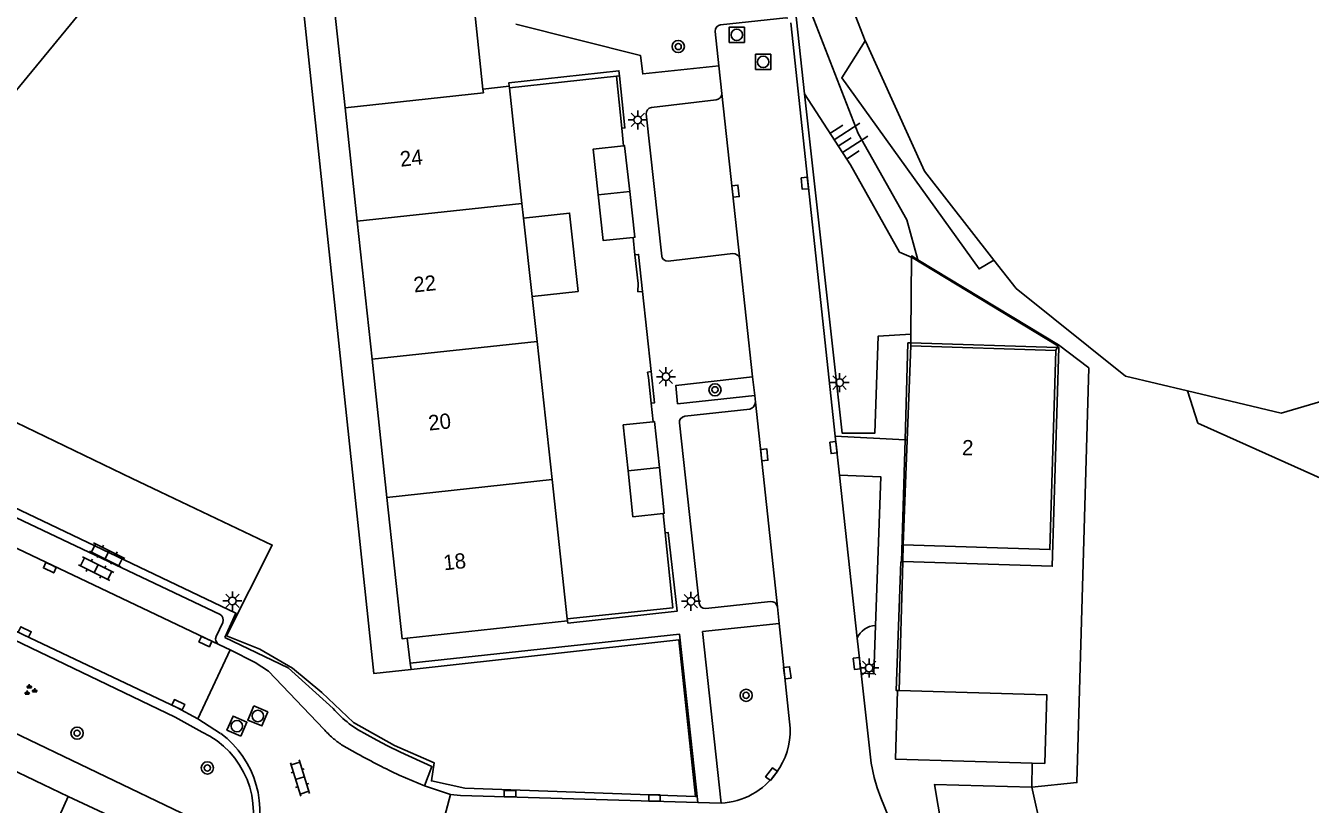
# Model space of a CAD drawing. Extents: x 124000 to 128010, y 398999 to 403000.
# Drawn here: x 127105.7 to 127189.9, y 399207.5 to 399258.5 of the extents above; entities that cross this region are included whole.
import ezdxf

# ---------------------------------------------------------------- set-up
doc = ezdxf.new("R2010")
doc.units = 0
for name, color, linetype in [('gg-afsc-faunaraster', 7, 'Continuous'), ('gg-afsc-hekwerk', 7, 'Continuous'), ('gg-anno-huisnummerreeks BGT', 7, 'Continuous'), ('gg-bbg-bijgebouw', 7, 'Continuous'), ('gg-bbg-hoofdgebouw', 7, 'Continuous'), ('gg-bbg-luifel en loopbrug', 7, 'Continuous'), ('gg-bbg-onder overbouw', 7, 'Continuous'), ('gg-bbg-pand overbouw', 7, 'Continuous'), ('gg-bbg-tussenscheiding', 7, 'Continuous'), ('gg-knt-BGT kruinlijn', 7, 'Continuous'), ('gg-knt-bovenkant onderkant talud', 7, 'Continuous'), ('gg-knt-verharding', 7, 'Continuous'), ('gg-knt-verharding nz', 7, 'Continuous'), ('gg-knt-verharding onder overbouw', 7, 'Continuous'), ('gg-kntw-bovenkant insteek waterloop', 7, 'Continuous'), ('gg-kwrk-keermuur', 7, 'Continuous'), ('gt-grn-groengrens', 7, 'Continuous'), ('gt-grn-vlakafsluiter', 7, 'Continuous'), ('gt-symb-boom', 7, 'Continuous'), ('gt-symb-groenvak', 7, 'Continuous'), ('gt-symb-klinker verharding', 7, 'Continuous'), ('gt-symb-kolk', 7, 'Continuous'), ('gt-symb-lichtmast', 7, 'Continuous'), ('gt-symb-rioolschacht', 7, 'Continuous'), ('gt-symb-talud symbool', 7, 'Continuous')]:
    doc.layers.add(name, color=color, linetype=linetype)

# ---------------------------------------------------------------- blocks, each defined once
blk = doc.blocks.new('gt0-KOLK')
at = {"layer": 'gt-symb-kolk'}
blk.add_lwpolyline([(0, 0), (0.375, 0), (0.375, 0.4), (-0.375, 0.4), (-0.375, 0), (0, 0)], dxfattribs=at)
blk = doc.blocks.new('gt0-LMAST')
at = {"layer": 'gt-symb-lichtmast'}
for p, q in [((-0.182, 0.173), (-0.447, 0.438)), ((-0.005, 0.246), (-0.005, 0.621)), ((0.172, 0.173), (0.437, 0.438)), ((-0.255, -0.004), (-0.63, -0.004)), ((-0.182, -0.181), (-0.447, -0.446)), ((-0.005, -0.254), (-0.005, -0.629)), ((0.437, -0.446), (0.172, -0.181)), ((0.245, -0.004), (0.62, -0.004))]:
    blk.add_line(p, q, dxfattribs=at)
blk.add_circle((-0.005, -0.004), 0.25, dxfattribs=at)
blk = doc.blocks.new('gt0-BOOM')
at = {"layer": 'gt-symb-boom'}
for radius in [0.4, 0.2]:
    blk.add_circle((0, 0), radius, dxfattribs=at)
blk = doc.blocks.new('gt0-RS')
at = {"layer": 'gt-symb-rioolschacht'}
blk.add_lwpolyline([(-0.5, -0.5), (0.5, -0.5), (0.5, 0.5), (-0.5, 0.5)], close=True, dxfattribs=at)
blk.add_circle((0, 0), 0.375, dxfattribs=at)
blk = doc.blocks.new('gt0-TALUD_1')
at = {"layer": 'gt-symb-talud symbool'}
for p, q in [((-1, -1), (-1, 0)), ((-0.5, -2), (-0.5, 0)), ((0, -1), (0, 0)), ((0.5, -2), (0.5, 0)), ((1, -1), (1, 0))]:
    blk.add_line(p, q, dxfattribs=at)
blk = doc.blocks.new('gt0-KL1')
at = {"layer": 'gt-symb-klinker verharding'}
for p, q in [((-1.15, 0.3), (1.15, 0.3)), ((-1, -0.3), (-1, 0.3)), ((-0.5, 0.3), (-0.5, 0.45)), ((0, -0.3), (0, 0.3)), ((0.5, 0.3), (0.5, 0.45)), ((1, -0.3), (1, 0.3)), ((-1.15, -0.3), (1.15, -0.3)), ((-0.5, -0.45), (-0.5, -0.3)), ((0.5, -0.45), (0.5, -0.3))]:
    blk.add_line(p, q, dxfattribs=at)
blk = doc.blocks.new('gt0-GRVAK')
at = {"layer": 'gt-symb-groenvak'}
for p, q in [((-0.11, 0.189), (-0.228, 0.24)), ((-0.182, 0.153), (0.088, 0.153)), ((-0.091, 0.211), (-0.156, 0.322)), ((-0.047, 0.214), (-0.047, 0.393)), ((-0.004, 0.211), (0.061, 0.322)), ((0.015, 0.189), (0.133, 0.24)), ((0.262, -0.052), (0.197, 0.059)), ((0.305, -0.049), (0.305, 0.13)), ((0.349, -0.052), (0.414, 0.059)), ((-0.245, -0.228), (-0.363, -0.177)), ((-0.318, -0.264), (-0.047, -0.264)), ((-0.226, -0.206), (-0.291, -0.095)), ((-0.183, -0.203), (-0.183, -0.024)), ((-0.139, -0.206), (-0.074, -0.095)), ((-0.12, -0.228), (-0.002, -0.177)), ((0.243, -0.074), (0.125, -0.023)), ((0.17, -0.11), (0.441, -0.11)), ((0.368, -0.074), (0.486, -0.023))]:
    blk.add_line(p, q, dxfattribs=at)

msp = doc.modelspace()

# ---------------------------------------------------------------- linework, layer by layer
at = {"layer": 'gg-afsc-faunaraster'}
for p, q in [((127112.656, 399228.838), (127082.321, 399243.437)), ((127171.668, 399210.198), (127171.626, 399208.606)), ((127171.626, 399208.606), (127172.265, 399205.782))]:
    msp.add_line(p, q, dxfattribs=at)
for points in [[(127122.459, 399272.976), (127128.503, 399216.057), (127130.936, 399216.327)], [(127156.739, 399254.026), (127156.111, 399259.683), (127150.767, 399259.179)], [(127163.709, 399238.299), (127161.571, 399238.165), (127161.332, 399231.804), (127159.204, 399231.8), (127156.739, 399254.026)], [(127173.391, 399237.591), (127175.378, 399236.079), (127174.59, 399208.92), (127171.626, 399208.606)], [(127130.936, 399216.327), (127148.482, 399218.278), (127149.593, 399207.997), (127134.463, 399208.543), (127132.271, 399209.026), (127132.452, 399210.207), (127129.849, 399211.353), (127127.167, 399212.848), (127125.08, 399214.82), (127123.155, 399216.413), (127121.017, 399217.657), (127118.836, 399218.527), (127121.835, 399224.477), (127112.656, 399228.838)]]:
    msp.add_lwpolyline(points, dxfattribs=at)
at = {"layer": 'gg-afsc-hekwerk'}
for p, q in [((127137.384, 399254.429), (127144.4, 399255.19)), ((127144.4, 399255.19), (127144.75, 399251.795)), ((127144.75, 399251.795), (127144.871, 399250.624)), ((127145.493, 399244.627), (127145.615, 399243.488)), ((127145.615, 399243.488), (127145.818, 399241.604)), ((127163.709, 399238.299), (127163.751, 399243.326)), ((127163.703, 399237.526), (127163.705, 399237.723)), ((127163.705, 399237.723), (127163.709, 399238.299)), ((127146.68, 399233.77), (127146.501, 399235.443)), ((127146.81, 399232.557), (127146.68, 399233.77)), ((127147.603, 399225.273), (127147.474, 399226.548)), ((127163.176, 399223.403), (127163.205, 399224.491)), ((127162.948, 399214.947), (127163.175, 399223.372)), ((127163.175, 399223.372), (127163.176, 399223.403)), ((127130.883, 399216.742), (127130.675, 399218.375)), ((127130.936, 399216.327), (127130.883, 399216.742))]:
    msp.add_line(p, q, dxfattribs=at)
msp.add_lwpolyline([(127141.18, 399219.641), (127148.1, 399220.372), (127147.603, 399225.273)], dxfattribs=at)
at = {"layer": 'gg-bbg-bijgebouw'}
for p, q in [((127162.831, 399214.95), (127162.948, 399214.947)), ((127172.482, 399210.175), (127171.668, 399210.198))]:
    msp.add_line(p, q, dxfattribs=at)
for points in [[(127144.871, 399250.624), (127142.872, 399250.411), (127143.207, 399247.415)], [(127145.274, 399247.635), (127144.939, 399250.631), (127144.871, 399250.624)], [(127145.493, 399244.627), (127143.541, 399244.419), (127143.207, 399247.415)], [(127145.274, 399247.635), (127145.608, 399244.639), (127145.493, 399244.627)], [(127146.81, 399232.557), (127144.843, 399232.344), (127145.165, 399229.338)], [(127147.218, 399229.561), (127146.896, 399232.566), (127146.81, 399232.557)], [(127147.474, 399226.548), (127145.487, 399226.332), (127145.165, 399229.338)], [(127147.218, 399229.561), (127147.54, 399226.555), (127147.474, 399226.548)], [(127171.668, 399210.198), (127162.697, 399210.456), (127162.831, 399214.95)], [(127162.948, 399214.947), (127172.615, 399214.669), (127172.482, 399210.175)]]:
    msp.add_lwpolyline(points, dxfattribs=at)
at = {"layer": 'gg-bbg-hoofdgebouw'}
for p, q in [((127125.312, 399265.176), (127126.607, 399253.125)), ((127135.651, 399254.351), (127134.937, 399261.147)), ((127137.373, 399254.532), (127135.651, 399254.351)), ((127137.384, 399254.429), (127137.373, 399254.532)), ((127138.21, 399246.862), (127137.384, 399254.429)), ((127126.607, 399253.125), (127127.405, 399245.698)), ((127138.315, 399245.898), (127138.21, 399246.862)), ((127127.405, 399245.698), (127128.378, 399236.65)), ((127138.876, 399240.76), (127138.315, 399245.898)), ((127139.197, 399237.817), (127138.876, 399240.76)), ((127140.184, 399228.77), (127139.197, 399237.817)), ((127128.378, 399236.65), (127129.35, 399227.602)), ((127140.184, 399228.77), (127141.18, 399219.641)), ((127141.194, 399219.513), (127130.675, 399218.375)), ((127141.18, 399219.641), (127141.194, 399219.513)), ((127104.095, 399210.091), (127108.448, 399208.007))]:
    msp.add_line(p, q, dxfattribs=at)
for points in [[(127130.675, 399218.375), (127130.346, 399218.339), (127129.35, 399227.602)], [(127108.448, 399208.007), (127107.415, 399205.67), (127111.933, 399203.742), (127109.391, 399197.752)]]:
    msp.add_lwpolyline(points, dxfattribs=at)
at = {"layer": 'gg-bbg-luifel en loopbrug'}
msp.add_lwpolyline([(127138.315, 399245.898), (127141.33, 399246.227), (127141.891, 399241.089), (127138.876, 399240.76)], dxfattribs=at)
at = {"layer": 'gg-bbg-onder overbouw'}
for p, q in [((127163.703, 399237.526), (127163.467, 399231.358)), ((127173.215, 399237.227), (127163.703, 399237.526)), ((127163.467, 399231.358), (127163.205, 399224.491))]:
    msp.add_line(p, q, dxfattribs=at)
msp.add_lwpolyline([(127163.205, 399224.491), (127172.817, 399224.184), (127173.215, 399237.227)], dxfattribs=at)
at = {"layer": 'gg-bbg-pand overbouw'}
for p, q in [((127163.323, 399231.366), (127163.514, 399237.729)), ((127163.514, 399237.729), (127163.705, 399237.723)), ((127163.705, 399237.723), (127173.303, 399237.42))]:
    msp.add_line(p, q, dxfattribs=at)
for points in [[(127173.303, 399237.42), (127173.412, 399237.417), (127172.969, 399223.084), (127163.176, 399223.403)], [(127163.176, 399223.403), (127163.085, 399223.406), (127163.323, 399231.366)]]:
    msp.add_lwpolyline(points, dxfattribs=at)
at = {"layer": 'gg-bbg-tussenscheiding'}
for p, q in [((127143.207, 399247.415), (127145.274, 399247.635)), ((127127.405, 399245.698), (127138.21, 399246.862)), ((127128.378, 399236.65), (127139.197, 399237.817)), ((127145.165, 399229.338), (127147.218, 399229.561)), ((127129.35, 399227.602), (127140.184, 399228.77))]:
    msp.add_line(p, q, dxfattribs=at)
msp.add_lwpolyline([(127126.607, 399253.125), (127135.677, 399254.103), (127135.651, 399254.351)], dxfattribs=at)
at = {"layer": 'gg-knt-BGT kruinlijn'}
msp.add_lwpolyline([(127156.739, 399254.026), (127159.75, 399249.394), (127162.969, 399243.673), (127163.717, 399243.347)], dxfattribs=at)
at = {"layer": 'gg-knt-bovenkant onderkant talud'}
msp.add_lwpolyline([(127164.167, 399243.168), (127163.447, 399245.785), (127160.244, 399251.439), (127156.57, 399260.89), (127150.128, 399261.647), (127136.539, 399269.858), (127122.35, 399275.883)], dxfattribs=at)
at = {"layer": 'gg-knt-verharding'}
for p, q in [((127158.744, 399231.612), (127155.828, 399258.689)), ((127151.308, 399254.056), (127151.119, 399255.876)), ((127153.331, 399235.508), (127152.491, 399243.189)), ((127146.1, 399241.084), (127145.813, 399241.066)), ((127146.679, 399235.841), (127146.1, 399241.084)), ((127146.679, 399235.841), (127146.438, 399235.809)), ((127153.331, 399235.508), (127153.465, 399234.279)), ((127153.513, 399233.844), (127153.465, 399234.279)), ((127159.019, 399229.065), (127158.744, 399231.612)), ((127158.744, 399231.612), (127163.323, 399231.366)), ((127163.323, 399231.366), (127163.467, 399231.358)), ((127160.192, 399218.367), (127159.019, 399229.065)), ((127103, 399227.24), (127118.413, 399219.927)), ((127115.48, 399213.192), (127100.553, 399220.353)), ((127155.069, 399219.337), (127154.965, 399220.426)), ((127118.598, 399219.414), (127118.158, 399218.493)), ((127155.801, 399212.471), (127155.069, 399219.337)), ((127118.726, 399218.417), (127122.882, 399216.443)), ((127160.442, 399216.084), (127160.192, 399218.367)), ((127119.07, 399217.619), (127116.952, 399213.088)), ((127118.375, 399217.95), (127118.342, 399217.965)), ((127119.07, 399217.619), (127118.375, 399217.95)), ((127125.821, 399213.775), (127122.882, 399216.443)), ((127116.952, 399213.088), (127115.586, 399213.836)), ((127117.247, 399212.225), (127115.48, 399213.192)), ((127133.53, 399208.146), (127131.822, 399208.703)), ((127115.719, 399204.642), (127108.448, 399208.007)), ((127133.53, 399208.146), (127132.221, 399203.283))]:
    msp.add_line(p, q, dxfattribs=at)
for points in [[(127151.119, 399255.876), (127150.885, 399258.131), (127150.9, 399258.294), (127150.981, 399258.436), (127151.092, 399258.522), (127151.226, 399258.562), (127155.517, 399259.024), (127155.638, 399258.985)], [(127137.806, 399258.598), (127145.986, 399256.542), (127146.131, 399255.341), (127151.119, 399255.876)], [(127144.603, 399255.21), (127144.568, 399255.545), (127137.348, 399254.765), (127137.373, 399254.532)], [(127144.75, 399251.795), (127144.963, 399251.808), (127144.603, 399255.21)], [(127152.491, 399243.189), (127152.439, 399243.348), (127152.331, 399243.475), (127152.196, 399243.548), (127152.043, 399243.57), (127147.792, 399243.076), (127147.631, 399243.098), (127147.491, 399243.182), (127147.41, 399243.287), (127147.368, 399243.413), (127146.358, 399252.719), (127146.369, 399252.865), (127146.434, 399252.996), (127146.55, 399253.096), (127146.695, 399253.142), (127150.936, 399253.643), (127151.078, 399253.683), (127151.197, 399253.771), (127151.28, 399253.903), (127151.308, 399254.056)], [(127146.1, 399241.084), (127145.85, 399243.515), (127145.615, 399243.488)], [(127146.68, 399233.77), (127146.899, 399233.8), (127146.679, 399235.841)], [(127153.331, 399235.508), (127148.289, 399234.925), (127148.414, 399233.739), (127153.465, 399234.279)], [(127154.965, 399220.426), (127154.903, 399220.587), (127154.782, 399220.709), (127154.647, 399220.767), (127154.501, 399220.776), (127150.259, 399220.31), (127150.098, 399220.333), (127149.958, 399220.416), (127149.871, 399220.528), (127149.826, 399220.662), (127148.528, 399232.493), (127148.545, 399232.629), (127148.605, 399232.751), (127148.725, 399232.862), (127148.879, 399232.918), (127153.14, 399233.387), (127153.277, 399233.437), (127153.392, 399233.528), (127153.483, 399233.675), (127153.513, 399233.844)], [(127096.484, 399228.982), (127101.639, 399226.523), (127102.411, 399228.14), (127119.459, 399220.024), (127118.726, 399218.417)], [(127161.385, 399219.206), (127161.745, 399228.938), (127159.019, 399229.065)], [(127141.194, 399219.513), (127141.22, 399219.37), (127148.375, 399220.139), (127147.804, 399225.295), (127147.603, 399225.273)], [(127162.831, 399214.95), (127162.74, 399214.95), (127163.055, 399223.378), (127163.175, 399223.372)], [(127115.586, 399213.836), (127105.526, 399218.598), (127100.798, 399220.864)], [(127100.553, 399220.353), (127098.134, 399215.439), (127116.454, 399206.65)], [(127155.069, 399219.337), (127150.05, 399218.803), (127151.259, 399207.565)], [(127160.442, 399216.084), (127161.267, 399216.033), (127161.385, 399219.206)], [(127149.739, 399207.614), (127148.541, 399218.637), (127130.883, 399216.742)], [(127160.442, 399216.084), (127161.095, 399210.186), (127161.292, 399209.259), (127161.492, 399208.577), (127161.736, 399207.91), (127164.554, 399200.994)], [(127131.822, 399208.703), (127132.3, 399209.97), (127130.235, 399210.904), (127129.399, 399211.317), (127128.692, 399211.694), (127127.422, 399212.404), (127126.882, 399212.773)], [(127171.626, 399208.606), (127165.252, 399208.78), (127165.97, 399204.527), (127172.306, 399205.601)], [(127133.53, 399208.146), (127134.175, 399208.079), (127149.739, 399207.614)]]:
    msp.add_lwpolyline(points, dxfattribs=at)
for centre, radius, start, end in [((127118.216, 399219.566), 0.411, 338.28738, 61.37364), ((127118.53, 399218.327), 0.408, 155.90324, 242.5221), ((127130.911, 399218.102), 6.681, 220.36809, 232.90824), ((127150.976, 399212.38), 4.826, 324.44417, 1.0754), ((127114.752, 399206.929), 5.854, 339.00293, 64.77881), ((127150.983, 399212.373), 4.816, 273.28354, 324.46717)]:
    msp.add_arc(centre, radius, start, end, dxfattribs=at)
at = {"layer": 'gg-knt-verharding nz'}
for p, q in [((127152.491, 399243.189), (127151.308, 399254.056)), ((127153.513, 399233.844), (127154.965, 399220.426)), ((127101.516, 399225.944), (127118.342, 399217.965)), ((127118.454, 399212.134), (127116.952, 399213.088)), ((127149.739, 399207.614), (127151.259, 399207.565))]:
    msp.add_line(p, q, dxfattribs=at)
msp.add_lwpolyline([(127121.596, 399216.213), (127120.718, 399216.782), (127119.07, 399217.619)], dxfattribs=at)
msp.add_arc((127114.643, 399207.014), 6.383, 338.34144, 53.33667, dxfattribs=at)
at = {"layer": 'gg-knt-verharding onder overbouw'}
for p, q in [((127121.596, 399216.213), (127125.215, 399212.414)), ((127126.38, 399211.399), (127127.422, 399210.804)), ((127130.149, 399209.405), (127131.822, 399208.703))]:
    msp.add_line(p, q, dxfattribs=at)
for centre, radius, start, end in [((127129.651, 399216.316), 5.907, 221.33543, 229.16672), ((127129.593, 399216.27), 5.835, 229.30042, 236.58904), ((127152.014, 399255.459), 50.979, 241.1579, 242.95438), ((127150.811, 399252.86), 48.117, 242.82359, 244.57035)]:
    msp.add_arc(centre, radius, start, end, dxfattribs=at)
at = {"layer": 'gg-kntw-bovenkant insteek waterloop'}
for points in [[(127147.637, 399290.646), (127152.5, 399283.473), (127154.877, 399274.337), (127157.489, 399265.78), (127160.714, 399257.508)], [(127106.035, 399265.565), (127097.61, 399263.09), (127089.015, 399263.579), (127078.377, 399267.425), (127071.48, 399263.615), (127070.864, 399257.446), (127076.125, 399252.152), (127085.231, 399250.149), (127089.264, 399246.741), (127096.738, 399241.92), (127101.564, 399244.613), (127104.155, 399253.17), (127110.217, 399260.567)], [(127160.714, 399257.508), (127160.743, 399257.433), (127164.589, 399248.968), (127169.148, 399243.15)], [(127169.148, 399243.15), (127170.604, 399241.291), (127177.769, 399235.544), (127181.843, 399234.578)], [(127181.843, 399234.578), (127187.985, 399233.121), (127192.823, 399234.531), (127194.872, 399236.763), (127196.295, 399238.42)]]:
    msp.add_lwpolyline(points, dxfattribs=at)
at = {"layer": 'gg-kwrk-keermuur'}
for p, q in [((127163.717, 399243.347), (127163.751, 399243.326)), ((127163.751, 399243.326), (127173.35, 399237.523)), ((127164.167, 399243.168), (127173.391, 399237.591)), ((127173.35, 399237.523), (127173.391, 399237.591))]:
    msp.add_line(p, q, dxfattribs=at)
msp.add_lwpolyline([(127164.167, 399243.168), (127163.758, 399243.415), (127163.717, 399243.347)], dxfattribs=at)
at = {"layer": 'gt-grn-groengrens'}
msp.add_line((127144.603, 399255.21), (127144.4, 399255.19), dxfattribs=at)
for points in [[(127169.148, 399243.15), (127168.18, 399242.563), (127159.173, 399255.091), (127160.714, 399257.508)], [(127233.734, 399213.022), (127227.756, 399209.995), (127205.382, 399223.419), (127192.664, 399227.922), (127182.526, 399232.467), (127181.843, 399234.578)]]:
    msp.add_lwpolyline(points, dxfattribs=at)
msp.add_arc((127161.431, 399217.872), 1.334, 91.98863, 158.24644, dxfattribs=at)
at = {"layer": 'gt-grn-vlakafsluiter'}
for p, q in [((127145.818, 399241.604), (127145.813, 399241.066)), ((127173.303, 399237.42), (127173.215, 399237.227)), ((127173.35, 399237.523), (127173.303, 399237.42)), ((127146.438, 399235.809), (127146.501, 399235.443))]:
    msp.add_line(p, q, dxfattribs=at)

# ---------------------------------------------------------------- block references
at = {"layer": 'gt-symb-boom'}
for p in [(127148.456, 399257.136), (127150.863, 399234.647), (127152.905, 399214.631), (127109.04, 399212.153), (127117.582, 399209.874)]:
    msp.add_blockref('gt0-BOOM', p, dxfattribs=at)
at = {"layer": 'gt-symb-groenvak'}
msp.add_blockref('gt0-GRVAK', (127105.955, 399214.964), dxfattribs=at)
at = {"layer": 'gt-symb-klinker verharding'}
for p, rotation in [((127111.016, 399223.842), -26.488178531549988), ((127110.288, 399222.933), -26.488178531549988), ((127123.652, 399209.211), -72.7793006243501)]:
    msp.add_blockref('gt0-KL1', p, dxfattribs=dict(at, rotation=rotation))
at = {"layer": 'gt-symb-kolk'}
for p, rotation in [((127152.015, 399247.637), -83.59564727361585), ((127156.951, 399248.197), 95.38218743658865), ((127158.83, 399230.883), 96.05589421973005), ((127153.899, 399230.367), -83.87991164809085), ((127107.34, 399223.174), 154.5682272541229), ((127105.526, 399218.598), -25.591424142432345), ((127117.544, 399218.336), 154.6296410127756), ((127160.37, 399216.732), 96.05589421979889), ((127155.408, 399216.082), -82.18831204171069), ((127115.586, 399213.836), -25.46334506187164), ((127154.724, 399209.35), 52.40385672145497)]:
    msp.add_blockref('gt0-KOLK', p, dxfattribs=dict(at, rotation=rotation))
for p in [(127137.421, 399207.988), (127146.89, 399207.708)]:
    msp.add_blockref('gt0-KOLK', p, dxfattribs=at)
at = {"layer": 'gt-symb-lichtmast'}
for p in [(127145.807, 399252.334), (127147.65, 399235.512), (127159.037, 399235.122), (127119.23, 399220.822), (127149.29, 399220.802), (127160.975, 399216.427)]:
    msp.add_blockref('gt0-LMAST', p, dxfattribs=at)
at = {"layer": 'gt-symb-rioolschacht'}
for p in [(127152.29, 399257.901), (127154.023, 399256.129)]:
    msp.add_blockref('gt0-RS', p, dxfattribs=at)
for p, rotation in [((127119.519, 399212.616), 66.17710050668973), ((127120.889, 399213.28), -112.58900388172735)]:
    msp.add_blockref('gt0-RS', p, dxfattribs=dict(at, rotation=rotation))
at = {"layer": 'gt-symb-talud symbool', "xscale": 1.000224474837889, "yscale": 1.0002244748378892, "rotation": 122.87978190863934}
msp.add_blockref('gt0-TALUD_1', (127158.943, 399250.606), dxfattribs=at)

# ---------------------------------------------------------------- texts
at = {"layer": 'gg-anno-huisnummerreeks BGT'}
for s, rotation, p in [('24', 6.1, (127130.263, 399249.259)), ('22', 6.1, (127131.149, 399241.022)), ('20', 6.1, (127132.121, 399231.973)), ('2', 357.8, (127167.044, 399230.371)), ('18', 6.1, (127133.105, 399222.818))]:
    msp.add_text(s, height=1, rotation=rotation, dxfattribs=at).set_placement(p)

doc.saveas('drawing.dxf')
